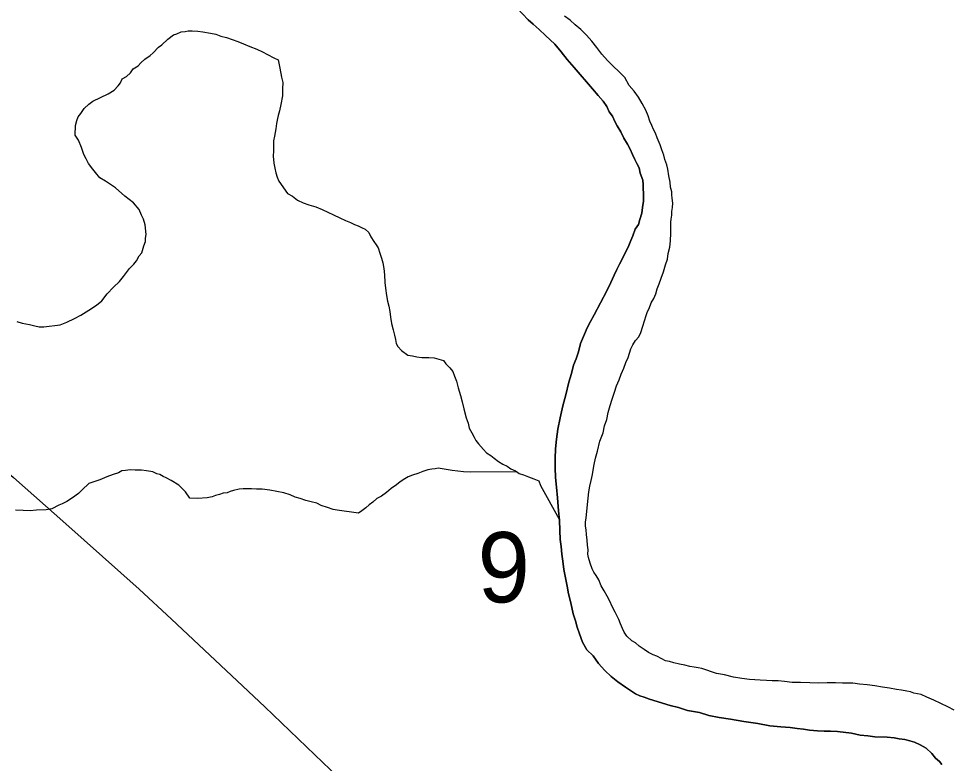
# Model space of a CAD drawing. Extents: x 2.4 to 73.1, y 4.5 to 25.6.
# Drawn here: x 34.688 to 34.9648, y 23.7807 to 24.0025 of the extents above; entities that cross this region are included whole.
import ezdxf

# ---------------------------------------------------------------- set-up
doc = ezdxf.new("R2010")
doc.units = 0
for name, color, linetype in [('GM_X_Major_River', 7, 'Continuous'), ('GM_X_Minor_River', 7, 'Continuous'), ('GM_X_Section_Text', 7, 'Continuous'), ('GM_X_State_Route', 7, 'Continuous')]:
    doc.layers.add(name, color=color, linetype=linetype)

msp = doc.modelspace()

# ---------------------------------------------------------------- linework, layer by layer
at = {"layer": 'GM_X_Major_River'}
for points in [[(34.83634, 24.00566), (34.83967, 24.00216), (34.84116, 24.00079), (34.84301, 23.99923), (34.84487, 23.99747), (34.84766, 23.99493), (34.8495, 23.99261), (34.85134, 23.99028), (34.85337, 23.98795), (34.85521, 23.98582), (34.85706, 23.98368), (34.8589, 23.98155), (34.86056, 23.97961), (34.86204, 23.97786), (34.86314, 23.97631), (34.86386, 23.97478), (34.86478, 23.97342), (34.8655, 23.97189), (34.86622, 23.97054), (34.86732, 23.9688), (34.86822, 23.96688), (34.86932, 23.96514), (34.87004, 23.96361), (34.87076, 23.96207), (34.87148, 23.96053), (34.87202, 23.95938), (34.87275, 23.95803), (34.87309, 23.9565), (34.87379, 23.9544), (34.87395, 23.95307), (34.87393, 23.95212), (34.87407, 23.95021)], [(34.87407, 23.95021), (34.87393, 23.95212), (34.87395, 23.95307), (34.87379, 23.9544), (34.87309, 23.9565), (34.87275, 23.95803), (34.87202, 23.95938), (34.87148, 23.96053), (34.87076, 23.96207), (34.87004, 23.96361), (34.86932, 23.96514), (34.86822, 23.96688), (34.86732, 23.9688), (34.86622, 23.97054), (34.8655, 23.97189), (34.86478, 23.97342), (34.86386, 23.97478), (34.86314, 23.97631), (34.86204, 23.97786), (34.86056, 23.97961), (34.8589, 23.98155), (34.85706, 23.98368), (34.85521, 23.98582), (34.85337, 23.98795), (34.85134, 23.99028), (34.8495, 23.99261), (34.84766, 23.99493), (34.84487, 23.99747), (34.84301, 23.99923), (34.84116, 24.00079), (34.83967, 24.00216), (34.83634, 24.00566)], [(34.85749, 23.843), (34.85753, 23.84433), (34.85737, 23.84566), (34.85722, 23.84718), (34.85707, 23.84889), (34.85692, 23.85023), (34.85676, 23.85137), (34.85678, 23.85251), (34.85701, 23.85383), (34.85754, 23.8597), (34.85777, 23.86159), (34.85801, 23.8633), (34.85843, 23.86499), (34.85885, 23.86669), (34.85908, 23.86802), (34.85931, 23.86972), (34.85974, 23.87161), (34.86036, 23.87368), (34.861, 23.8767), (34.86202, 23.87914), (34.86245, 23.88122), (34.86307, 23.8831), (34.8635, 23.88518), (34.86412, 23.88725), (34.86474, 23.88913), (34.86536, 23.89121), (34.86598, 23.89309), (34.86678, 23.89497), (34.8674, 23.89666), (34.8682, 23.89835), (34.86881, 23.90004), (34.86942, 23.90154), (34.86983, 23.90286), (34.87025, 23.90418), (34.87084, 23.9053), (34.87164, 23.90661), (34.87261, 23.90773), (34.87322, 23.90904), (34.87383, 23.91092), (34.87487, 23.91412), (34.87527, 23.91525), (34.87568, 23.91619), (34.87629, 23.91788), (34.87708, 23.91919), (34.87769, 23.92051), (34.8781, 23.92202), (34.87871, 23.92352), (34.87932, 23.92521), (34.87994, 23.92709), (34.88057, 23.92917), (34.88118, 23.93086), (34.88141, 23.93256), (34.88184, 23.93445), (34.88208, 23.93634), (34.88213, 23.93862), (34.88217, 23.93995), (34.88219, 23.9409), (34.88221, 23.94184), (34.88224, 23.94279), (34.88246, 23.94393), (34.88249, 23.94506), (34.8827, 23.9462), (34.88274, 23.94753), (34.88259, 23.94905), (34.88242, 23.95), (34.88244, 23.95095), (34.8821, 23.95229), (34.88195, 23.95381), (34.88161, 23.95572), (34.88128, 23.95763), (34.88094, 23.95896), (34.88041, 23.9605), (34.88006, 23.96183), (34.87953, 23.96337), (34.879, 23.9649), (34.8781, 23.96701), (34.87757, 23.96835), (34.87702, 23.9695), (34.87648, 23.97066), (34.87595, 23.972), (34.87542, 23.97353), (34.8747, 23.97526), (34.87361, 23.97718), (34.87252, 23.97911), (34.87123, 23.98085), (34.86976, 23.9826), (34.86849, 23.98491), (34.8633, 23.98998), (34.86164, 23.99192), (34.86016, 23.99385), (34.85869, 23.99579), (34.85703, 23.99754), (34.85536, 23.99929), (34.85369, 24.00066), (34.8522, 24.00203), (34.85052, 24.00321)], [(34.85749, 23.843), (34.85753, 23.84433), (34.85737, 23.84566), (34.85722, 23.84718), (34.85707, 23.84889), (34.85692, 23.85023), (34.85676, 23.85137), (34.85678, 23.85251), (34.85701, 23.85383), (34.85754, 23.8597), (34.85777, 23.86159), (34.85801, 23.8633), (34.85843, 23.86499), (34.85885, 23.86669), (34.85908, 23.86802), (34.85931, 23.86972), (34.85974, 23.87161), (34.86036, 23.87368), (34.861, 23.8767), (34.86202, 23.87914), (34.86245, 23.88122), (34.86307, 23.8831), (34.8635, 23.88518), (34.86412, 23.88725), (34.86474, 23.88913), (34.86536, 23.89121), (34.86598, 23.89309), (34.86678, 23.89497), (34.8674, 23.89666), (34.8682, 23.89835), (34.86881, 23.90004), (34.86942, 23.90154), (34.86983, 23.90286), (34.87025, 23.90418), (34.87084, 23.9053), (34.87164, 23.90661), (34.87261, 23.90773), (34.87322, 23.90904), (34.87383, 23.91092), (34.87487, 23.91412), (34.87527, 23.91525), (34.87568, 23.91619), (34.87629, 23.91788), (34.87708, 23.91919), (34.87769, 23.92051), (34.8781, 23.92202), (34.87871, 23.92352), (34.87932, 23.92521), (34.87994, 23.92709), (34.88057, 23.92917), (34.88118, 23.93086), (34.88141, 23.93256), (34.88184, 23.93445), (34.88208, 23.93634), (34.88213, 23.93862), (34.88217, 23.93995), (34.88219, 23.9409), (34.88221, 23.94184), (34.88224, 23.94279), (34.88246, 23.94393), (34.88249, 23.94506), (34.8827, 23.9462), (34.88274, 23.94753), (34.88259, 23.94905), (34.88242, 23.95), (34.88244, 23.95095), (34.8821, 23.95229), (34.88195, 23.95381), (34.88161, 23.95572), (34.88128, 23.95763), (34.88094, 23.95896), (34.88041, 23.9605), (34.88006, 23.96183), (34.87953, 23.96337), (34.879, 23.9649), (34.8781, 23.96701), (34.87757, 23.96835), (34.87702, 23.9695), (34.87648, 23.97066), (34.87595, 23.972), (34.87542, 23.97353), (34.8747, 23.97526), (34.87361, 23.97718), (34.87252, 23.97911), (34.87123, 23.98085), (34.86976, 23.9826), (34.86849, 23.98491), (34.8633, 23.98998), (34.86164, 23.99192), (34.86016, 23.99385), (34.85869, 23.99579), (34.85703, 23.99754), (34.85536, 23.99929), (34.85369, 24.00066), (34.8522, 24.00203), (34.85052, 24.00321)], [(34.87407, 23.95021), (34.87402, 23.94813), (34.87378, 23.94624), (34.87355, 23.94453), (34.87293, 23.94265), (34.87251, 23.94114), (34.87153, 23.93984), (34.8709, 23.93777), (34.8703, 23.93645), (34.86969, 23.93495), (34.86909, 23.93363), (34.86829, 23.93214), (34.86769, 23.93082), (34.86689, 23.92932), (34.8661, 23.92783), (34.86529, 23.92614), (34.86429, 23.92389), (34.86308, 23.92145), (34.8593, 23.91433), (34.85829, 23.91227), (34.8573, 23.9104), (34.85649, 23.90852), (34.85528, 23.9057), (34.85465, 23.90325), (34.85403, 23.90118), (34.85322, 23.8993), (34.85259, 23.89685), (34.85176, 23.89421), (34.85091, 23.89043), (34.85006, 23.88723), (34.84921, 23.88364), (34.84856, 23.88024), (34.8481, 23.87722), (34.84784, 23.87438), (34.84777, 23.87153), (34.8477, 23.86868), (34.84781, 23.86583), (34.84812, 23.86298), (34.84842, 23.85974), (34.8487, 23.85594), (34.84901, 23.85309), (34.84912, 23.85004), (34.84925, 23.84738), (34.84957, 23.84529), (34.84971, 23.84301), (34.85003, 23.84091), (34.85035, 23.83843), (34.85086, 23.83595), (34.85136, 23.83347), (34.85169, 23.83119), (34.85238, 23.82851), (34.85306, 23.82527), (34.85376, 23.82316), (34.85428, 23.82125), (34.855, 23.81933), (34.85588, 23.81684), (34.85715, 23.81453), (34.85901, 23.81278), (34.86066, 23.81046), (34.8625, 23.80832), (34.86436, 23.80657), (34.86641, 23.805), (34.86865, 23.80342), (34.87014, 23.80243), (34.87164, 23.80145), (34.87295, 23.80084), (34.87427, 23.80043), (34.87578, 23.79982), (34.882, 23.79796), (34.88445, 23.79732), (34.88709, 23.7965), (34.89068, 23.79584), (34.89351, 23.795), (34.89653, 23.79436), (34.89994, 23.79389), (34.90391, 23.79322), (34.90807, 23.79255), (34.91166, 23.79189), (34.91488, 23.79161), (34.91773, 23.79135), (34.91981, 23.79111), (34.9217, 23.79087), (34.92341, 23.79064), (34.92587, 23.79039), (34.92777, 23.79034), (34.92967, 23.79029), (34.93175, 23.79024), (34.93592, 23.78975), (34.93856, 23.78911), (34.94084, 23.78887), (34.94292, 23.78862), (34.94653, 23.78853), (34.94861, 23.78829), (34.95012, 23.78806), (34.95183, 23.78783), (34.95334, 23.78741), (34.95466, 23.787), (34.95634, 23.78619), (34.95822, 23.7852), (34.95989, 23.78364), (34.96099, 23.78228)], [(34.96099, 23.78228), (34.95989, 23.78364), (34.95822, 23.7852), (34.95634, 23.78619), (34.95466, 23.787), (34.95334, 23.78741), (34.95183, 23.78783), (34.95012, 23.78806), (34.94861, 23.78829), (34.94653, 23.78853), (34.94292, 23.78862), (34.94084, 23.78887), (34.93856, 23.78911), (34.93592, 23.78975), (34.93175, 23.79024), (34.92967, 23.79029), (34.92777, 23.79034), (34.92587, 23.79039), (34.92341, 23.79064), (34.9217, 23.79087), (34.91981, 23.79111), (34.91773, 23.79135), (34.91488, 23.79161), (34.91166, 23.79189), (34.90807, 23.79255), (34.90391, 23.79322), (34.89994, 23.79389), (34.89653, 23.79436), (34.89351, 23.795), (34.89068, 23.79584), (34.88709, 23.7965), (34.88445, 23.79732), (34.882, 23.79796), (34.87578, 23.79982), (34.87427, 23.80043), (34.87295, 23.80084), (34.87164, 23.80145), (34.87014, 23.80243), (34.86865, 23.80342), (34.86641, 23.805), (34.86436, 23.80657), (34.8625, 23.80832), (34.86066, 23.81046), (34.85901, 23.81278), (34.85715, 23.81453), (34.85588, 23.81684), (34.855, 23.81933), (34.85428, 23.82125), (34.85376, 23.82316), (34.85306, 23.82527), (34.85238, 23.82851), (34.85169, 23.83119), (34.85136, 23.83347), (34.85086, 23.83595), (34.85035, 23.83843), (34.85003, 23.84091), (34.84971, 23.84301), (34.84957, 23.84529), (34.84925, 23.84738), (34.84912, 23.85004), (34.84901, 23.85309), (34.8487, 23.85594), (34.84842, 23.85974), (34.84812, 23.86298), (34.84781, 23.86583), (34.8477, 23.86868), (34.84777, 23.87153), (34.84784, 23.87438), (34.8481, 23.87722), (34.84856, 23.88024), (34.84921, 23.88364), (34.85006, 23.88723), (34.85091, 23.89043), (34.85176, 23.89421), (34.85259, 23.89685), (34.85322, 23.8993), (34.85403, 23.90118), (34.85465, 23.90325), (34.85528, 23.9057), (34.85649, 23.90852), (34.8573, 23.9104), (34.85829, 23.91227), (34.8593, 23.91433), (34.86308, 23.92145), (34.86429, 23.92389), (34.86529, 23.92614), (34.8661, 23.92783), (34.86689, 23.92932), (34.86769, 23.93082), (34.86829, 23.93214), (34.86909, 23.93363), (34.86969, 23.93495), (34.8703, 23.93645), (34.8709, 23.93777), (34.87153, 23.93984), (34.87251, 23.94114), (34.87293, 23.94265), (34.87355, 23.94453), (34.87378, 23.94624), (34.87402, 23.94813), (34.87407, 23.95021)], [(34.96648, 23.79657), (34.96461, 23.79756), (34.96255, 23.79856), (34.96048, 23.79957), (34.95841, 23.80038), (34.95672, 23.80118), (34.95446, 23.80162), (34.95352, 23.80202), (34.95238, 23.80224), (34.95087, 23.80247), (34.94935, 23.8027), (34.94728, 23.80313), (34.94519, 23.80337), (34.94292, 23.80381), (34.94065, 23.80406), (34.93838, 23.8043), (34.9363, 23.80455), (34.93326, 23.80462), (34.93117, 23.80468), (34.9287, 23.80474), (34.92604, 23.80462), (34.92357, 23.80468), (34.92073, 23.80475), (34.91826, 23.80482), (34.91598, 23.80506), (34.91409, 23.8053), (34.91238, 23.80534), (34.91067, 23.80539), (34.90878, 23.80544), (34.90555, 23.80571), (34.90328, 23.80596), (34.90082, 23.8064), (34.89818, 23.80703), (34.89572, 23.80748), (34.89139, 23.80892), (34.89026, 23.80913), (34.88912, 23.80935), (34.8878, 23.80958), (34.88629, 23.80999), (34.88478, 23.81022), (34.88308, 23.81065), (34.88176, 23.81106), (34.88062, 23.81128), (34.8795, 23.81188), (34.878, 23.81267), (34.87687, 23.81308), (34.87556, 23.81368), (34.87425, 23.81467), (34.87276, 23.81565), (34.87164, 23.81663), (34.87052, 23.81723), (34.86903, 23.8186), (34.8683, 23.81975), (34.86776, 23.82091), (34.86723, 23.82225), (34.86669, 23.82359), (34.8656, 23.82571), (34.8647, 23.82744), (34.86398, 23.82898), (34.86326, 23.83051), (34.86235, 23.83205), (34.86143, 23.8336), (34.86072, 23.83532), (34.85999, 23.83667), (34.85926, 23.83764), (34.85871, 23.8386), (34.85819, 23.84032), (34.85766, 23.84204), (34.85749, 23.843)], [(34.96648, 23.79657), (34.96461, 23.79756), (34.96255, 23.79856), (34.96048, 23.79957), (34.95841, 23.80038), (34.95672, 23.80118), (34.95446, 23.80162), (34.95352, 23.80202), (34.95238, 23.80224), (34.95087, 23.80247), (34.94935, 23.8027), (34.94728, 23.80313), (34.94519, 23.80337), (34.94292, 23.80381), (34.94065, 23.80406), (34.93838, 23.8043), (34.9363, 23.80455), (34.93326, 23.80462), (34.93117, 23.80468), (34.9287, 23.80474), (34.92604, 23.80462), (34.92357, 23.80468), (34.92073, 23.80475), (34.91826, 23.80482), (34.91598, 23.80506), (34.91409, 23.8053), (34.91238, 23.80534), (34.91067, 23.80539), (34.90878, 23.80544), (34.90555, 23.80571), (34.90328, 23.80596), (34.90082, 23.8064), (34.89818, 23.80703), (34.89572, 23.80748), (34.89139, 23.80892), (34.89026, 23.80913), (34.88912, 23.80935), (34.8878, 23.80958), (34.88629, 23.80999), (34.88478, 23.81022), (34.88308, 23.81065), (34.88176, 23.81106), (34.88062, 23.81128), (34.8795, 23.81188), (34.878, 23.81267), (34.87687, 23.81308), (34.87556, 23.81368), (34.87425, 23.81467), (34.87276, 23.81565), (34.87164, 23.81663), (34.87052, 23.81723), (34.86903, 23.8186), (34.8683, 23.81975), (34.86776, 23.82091), (34.86723, 23.82225), (34.86669, 23.82359), (34.8656, 23.82571), (34.8647, 23.82744), (34.86398, 23.82898), (34.86326, 23.83051), (34.86235, 23.83205), (34.86143, 23.8336), (34.86072, 23.83532), (34.85999, 23.83667), (34.85926, 23.83764), (34.85871, 23.8386), (34.85819, 23.84032), (34.85766, 23.84204), (34.85749, 23.843)], [(34.96099, 23.78228), (34.96211, 23.7813), (34.96284, 23.78033)], [(34.96284, 23.78033), (34.96211, 23.7813), (34.96099, 23.78228)]]:
    msp.add_lwpolyline(points, dxfattribs=at)
at = {"layer": 'GM_X_Minor_River'}
for points in [[(34.68754, 23.91225), (34.68905, 23.91183), (34.69018, 23.91161), (34.69131, 23.91139), (34.69282, 23.91097), (34.69415, 23.91075), (34.69548, 23.91072), (34.70043, 23.91135), (34.70235, 23.91206), (34.70465, 23.91314), (34.70658, 23.91423), (34.7089, 23.91569), (34.71121, 23.91715), (34.71277, 23.91844), (34.71434, 23.92049), (34.71629, 23.92253), (34.71804, 23.92419), (34.71922, 23.92568), (34.72099, 23.9281), (34.72235, 23.9294), (34.72313, 23.93033), (34.72393, 23.93182), (34.72471, 23.93275), (34.72534, 23.93483), (34.72575, 23.93615), (34.72577, 23.93709), (34.72599, 23.93823), (34.72568, 23.94108), (34.72516, 23.9428), (34.72462, 23.94396), (34.7239, 23.94568), (34.72224, 23.94763), (34.71963, 23.94959), (34.71684, 23.95213), (34.71386, 23.9541), (34.71217, 23.9551), (34.71088, 23.95665), (34.71015, 23.95761), (34.70886, 23.95936), (34.70813, 23.9607), (34.70741, 23.96205), (34.7067, 23.96416), (34.70581, 23.96627), (34.70489, 23.96781), (34.70497, 23.97066), (34.70539, 23.97216), (34.70579, 23.97329), (34.70658, 23.97422), (34.70756, 23.97572), (34.70892, 23.97701), (34.71009, 23.97793), (34.7147, 23.98009), (34.71644, 23.98119), (34.71761, 23.98249), (34.71839, 23.98341), (34.7188, 23.98454), (34.72015, 23.98527), (34.72132, 23.98638), (34.72211, 23.9875), (34.72365, 23.98841), (34.72443, 23.98934), (34.7256, 23.99045), (34.72715, 23.99154), (34.72812, 23.99228), (34.72968, 23.99395), (34.73065, 23.99468), (34.7324, 23.99635), (34.73414, 23.99763), (34.7351, 23.99799), (34.73644, 23.99852), (34.73758, 23.99868), (34.73854, 23.99885), (34.73968, 23.99882), (34.74138, 23.99878), (34.7429, 23.99855), (34.74517, 23.99811), (34.74668, 23.99788), (34.74818, 23.99727), (34.74988, 23.99685), (34.75158, 23.99624), (34.75327, 23.99563), (34.75497, 23.99501), (34.75685, 23.99421), (34.75891, 23.99339), (34.7606, 23.99259), (34.7621, 23.99179), (34.76398, 23.9908), (34.76529, 23.99019), (34.7658, 23.98771), (34.7663, 23.98504), (34.76664, 23.98351), (34.76659, 23.98162), (34.76654, 23.97953), (34.7661, 23.97688)], [(34.7661, 23.97688), (34.76567, 23.975), (34.76525, 23.97368), (34.76504, 23.97273), (34.76481, 23.97122), (34.76458, 23.96971), (34.76437, 23.96857), (34.76415, 23.96744), (34.76392, 23.96612), (34.76389, 23.96479), (34.76385, 23.96308), (34.76381, 23.96156), (34.76395, 23.95947), (34.76429, 23.95795), (34.76463, 23.95661), (34.76498, 23.95527), (34.76552, 23.95412), (34.76809, 23.95044), (34.76959, 23.94965), (34.77108, 23.94847), (34.77277, 23.94767), (34.77446, 23.94706), (34.77653, 23.94643), (34.77841, 23.94562), (34.7801, 23.94482), (34.78179, 23.94402), (34.78367, 23.94321), (34.78536, 23.94241), (34.78686, 23.9418), (34.78799, 23.9412), (34.78912, 23.9408), (34.79024, 23.9402), (34.79118, 23.93979), (34.7923, 23.93882), (34.79283, 23.93747), (34.79375, 23.93612), (34.79448, 23.93515), (34.79503, 23.93419), (34.79556, 23.93266), (34.79609, 23.93113), (34.79644, 23.92979), (34.79677, 23.92807), (34.79691, 23.92617), (34.79705, 23.92389), (34.79719, 23.92218), (34.79752, 23.92008), (34.79786, 23.91836), (34.7982, 23.91683), (34.79854, 23.91531), (34.79869, 23.91359), (34.79902, 23.91169), (34.79954, 23.90978), (34.79988, 23.90825), (34.80023, 23.90691), (34.80039, 23.90577), (34.80093, 23.90481), (34.80204, 23.90364), (34.80391, 23.90226), (34.80523, 23.90204), (34.80656, 23.90181), (34.80807, 23.90159), (34.81016, 23.90153), (34.81168, 23.90149), (34.8145, 23.90066), (34.81524, 23.8997), (34.81635, 23.89853), (34.81727, 23.89737), (34.81781, 23.89602), (34.81834, 23.89449), (34.81886, 23.89258), (34.81956, 23.89028), (34.82008, 23.88837), (34.8206, 23.88627), (34.82129, 23.88359), (34.82182, 23.88206), (34.82216, 23.88054), (34.82289, 23.87919), (34.82362, 23.87784), (34.82416, 23.87688), (34.8249, 23.87591), (34.82637, 23.87416), (34.8273, 23.87319), (34.82861, 23.8724), (34.82954, 23.87161), (34.83084, 23.87063), (34.83215, 23.86984), (34.83346, 23.86924), (34.83458, 23.86845), (34.8359, 23.86785), (34.83702, 23.86706), (34.83834, 23.86665), (34.83984, 23.86604), (34.84135, 23.86543), (34.84285, 23.86482), (34.84339, 23.86348), (34.84897, 23.85346)], [(34.8364, 23.86749), (34.82259, 23.86743), (34.8205, 23.86748), (34.8188, 23.86771), (34.8171, 23.86795), (34.81407, 23.8684), (34.81294, 23.86862), (34.81198, 23.86845), (34.81103, 23.86829), (34.80988, 23.86813), (34.80835, 23.8676), (34.80682, 23.86707), (34.80528, 23.86654), (34.80394, 23.866), (34.80298, 23.86546), (34.80163, 23.86454), (34.80046, 23.86362), (34.79892, 23.86252), (34.79756, 23.86142), (34.79601, 23.86032), (34.79466, 23.85959), (34.7935, 23.85848), (34.79234, 23.85775), (34.79136, 23.85683), (34.7902, 23.85591), (34.78923, 23.85518), (34.7828, 23.8561), (34.78166, 23.85632), (34.77997, 23.85693), (34.77809, 23.85755), (34.77677, 23.85815), (34.77507, 23.85857), (34.77356, 23.85899), (34.77187, 23.8596), (34.77036, 23.86002), (34.76886, 23.86063), (34.76697, 23.86125), (34.76489, 23.86168), (34.76282, 23.86211), (34.76054, 23.86236), (34.75883, 23.8624), (34.75732, 23.86244), (34.75599, 23.86248), (34.75485, 23.8625), (34.75371, 23.86234), (34.75199, 23.86201), (34.75103, 23.86165), (34.75007, 23.8613), (34.74893, 23.86114), (34.74778, 23.86079), (34.74663, 23.86044), (34.74567, 23.86008), (34.74414, 23.85974), (34.74129, 23.85962), (34.73901, 23.85968), (34.73773, 23.86161), (34.73569, 23.86356), (34.73345, 23.86495), (34.73195, 23.86575), (34.73101, 23.86615), (34.73007, 23.86674), (34.72913, 23.86696), (34.72801, 23.86755), (34.72611, 23.86779), (34.7246, 23.86802), (34.7227, 23.86807), (34.72118, 23.86811), (34.71985, 23.86795), (34.7187, 23.86779), (34.71774, 23.86725), (34.71621, 23.86672), (34.71429, 23.86601), (34.71218, 23.86511), (34.71046, 23.86458), (34.70892, 23.86405), (34.70698, 23.8622), (34.70581, 23.8611), (34.70407, 23.85981), (34.70233, 23.85872), (34.70098, 23.85799), (34.70002, 23.85764), (34.69791, 23.85655), (34.69619, 23.85622), (34.69334, 23.8561), (34.69143, 23.85596), (34.68935, 23.85601), (34.68707, 23.85607)]]:
    msp.add_lwpolyline(points, dxfattribs=at)
at = {"layer": 'GM_X_State_Route'}
for points in [[(34.59213, 23.97507), (34.59258, 23.97376), (34.59439, 23.96849), (34.59621, 23.96388), (34.59834, 23.95907), (34.60093, 23.95378), (34.60355, 23.94886), (34.60589, 23.94485), (34.60858, 23.94069), (34.61143, 23.93664), (34.61482, 23.93221), (34.61877, 23.92742), (34.62287, 23.92278), (34.62737, 23.91808), (34.6314, 23.91422), (34.63968, 23.90672), (34.64626, 23.90102), (34.65628, 23.89217), (34.68649, 23.8658), (34.70212, 23.85202), (34.72391, 23.83255), (34.73349, 23.82367), (34.74977, 23.80837)], [(34.74977, 23.80837), (34.76136, 23.7975), (34.77617, 23.7833), (34.78758, 23.77229), (34.80259, 23.75785), (34.81643, 23.74443), (34.83436, 23.72676), (34.84832, 23.71302), (34.85786, 23.70366), (34.87429, 23.68757), (34.89085, 23.67116), (34.90444, 23.65793), (34.92581, 23.6371), (34.93086, 23.63213)]]:
    msp.add_lwpolyline(points, dxfattribs=at)

# ---------------------------------------------------------------- texts
at = {"layer": 'GM_X_Section_Text'}
msp.add_text('9', height=0.02093, rotation=0, dxfattribs=at).set_placement((34.82465, 23.82865))

doc.saveas('drawing.dxf')
